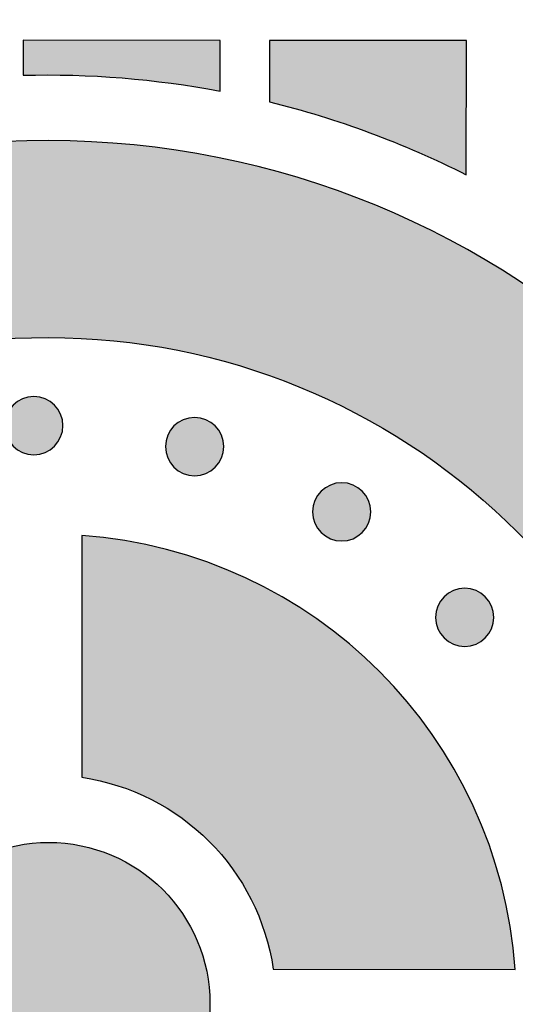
# Model space of a CAD drawing. Header units: millimetres. Extents: x -3873 to -97, y 912 to 4165.
# Tile 497 of 656: x -1339 to -1309, y 2908 to 2968. Entities that reach past the tile are written whole.
import ezdxf

# ---------------------------------------------------------------- set-up
doc = ezdxf.new("R2010")
doc.units = ezdxf.units.MM
doc.layers.add('pattern', color=7, linetype='Continuous', true_color=0x000000)

msp = doc.modelspace()

# ---------------------------------------------------------------- hatches: boundary and pattern name
at = {"layer": 'pattern'}
for points in [[(-1338.534, 2964.803), (-1337.028, 2964.823), (-1335.521, 2964.802), (-1334.014, 2964.741), (-1332.508, 2964.64), (-1331.006, 2964.499), (-1329.509, 2964.317), (-1328.018, 2964.096), (-1326.535, 2963.836), (-1326.532, 2966.929), (-1338.532, 2966.94)], [(-1311.54, 2958.735), (-1311.532, 2966.915), (-1323.531, 2966.926), (-1323.535, 2963.183), (-1321.987, 2962.778), (-1320.449, 2962.329), (-1318.923, 2961.836), (-1317.411, 2961.3), (-1315.915, 2960.721), (-1314.437, 2960.1), (-1312.978, 2959.438)], [(-1377.477, 2910.379), (-1377.423, 2911.253), (-1377.35, 2912.134), (-1377.257, 2913.019), (-1377.143, 2913.91), (-1377.009, 2914.805), (-1376.853, 2915.703), (-1376.676, 2916.604), (-1376.477, 2917.507), (-1376.256, 2918.412), (-1376.012, 2919.317), (-1375.746, 2920.222), (-1375.456, 2921.126), (-1375.144, 2922.028), (-1374.809, 2922.928), (-1374.45, 2923.825), (-1374.068, 2924.717), (-1373.663, 2925.603), (-1373.235, 2926.484), (-1372.783, 2927.358), (-1372.309, 2928.224), (-1371.812, 2929.081), (-1371.292, 2929.929), (-1370.749, 2930.766), (-1370.185, 2931.592), (-1369.599, 2932.406), (-1368.992, 2933.206), (-1368.363, 2933.993), (-1367.715, 2934.765), (-1367.046, 2935.521), (-1366.359, 2936.262), (-1365.652, 2936.985), (-1364.927, 2937.691), (-1364.185, 2938.378), (-1363.427, 2939.047), (-1362.652, 2939.696), (-1361.862, 2940.325), (-1361.058, 2940.933), (-1360.24, 2941.52), (-1359.409, 2942.085), (-1358.567, 2942.629), (-1357.713, 2943.15), (-1356.849, 2943.649), (-1355.976, 2944.124), (-1355.094, 2944.577), (-1354.205, 2945.006), (-1353.309, 2945.412), (-1352.408, 2945.795), (-1351.501, 2946.154), (-1350.591, 2946.49), (-1349.677, 2946.802), (-1348.761, 2947.091), (-1347.844, 2947.356), (-1346.926, 2947.599), (-1346.009, 2947.818), (-1345.092, 2948.015), (-1344.178, 2948.19), (-1343.265, 2948.342), (-1342.356, 2948.473), (-1341.451, 2948.582), (-1340.551, 2948.671), (-1339.656, 2948.739), (-1338.766, 2948.786), (-1337.884, 2948.814), (-1337.008, 2948.823), (-1336.132, 2948.812), (-1335.249, 2948.783), (-1334.36, 2948.733), (-1333.465, 2948.664), (-1332.565, 2948.574), (-1331.66, 2948.463), (-1330.751, 2948.33), (-1329.839, 2948.176), (-1328.925, 2948), (-1328.009, 2947.801), (-1327.092, 2947.58), (-1326.174, 2947.335), (-1325.258, 2947.068), (-1324.342, 2946.778), (-1323.429, 2946.464), (-1322.52, 2946.126), (-1321.614, 2945.766), (-1320.713, 2945.381), (-1319.818, 2944.974), (-1318.93, 2944.543), (-1318.049, 2944.088), (-1317.177, 2943.611), (-1316.314, 2943.111), (-1315.461, 2942.588), (-1314.619, 2942.043), (-1313.79, 2941.475), (-1312.973, 2940.887), (-1312.17, 2940.277), (-1311.381, 2939.647), (-1310.608, 2938.997), (-1309.85, 2938.327), (-1309.109, 2937.638), (-1308.386, 2936.931), (-1307.681, 2936.206), (-1306.995, 2935.464), (-1306.328, 2934.706), (-1305.68, 2933.933), (-1305.054, 2933.145), (-1304.448, 2932.343), (-1303.863, 2931.529), (-1303.301, 2930.702), (-1302.76, 2929.864), (-1302.242, 2929.015), (-1301.746, 2928.157), (-1301.273, 2927.29), (-1300.823, 2926.415), (-1300.397, 2925.534), (-1299.993, 2924.646), (-1299.613, 2923.753), (-1299.256, 2922.856), (-1298.923, 2921.956), (-1298.612, 2921.053), (-1298.325, 2920.148), (-1298.06, 2919.243), (-1297.818, 2918.337), (-1297.598, 2917.432), (-1297.401, 2916.528), (-1297.226, 2915.627), (-1297.072, 2914.728), (-1296.939, 2913.833), (-1296.827, 2912.943), (-1296.735, 2912.057), (-1296.664, 2911.177), (-1296.612, 2910.302), (-1284.601, 2910.291), (-1284.656, 2911.432), (-1284.736, 2912.581), (-1284.843, 2913.738), (-1284.976, 2914.901), (-1285.137, 2916.071), (-1285.325, 2917.245), (-1285.542, 2918.424), (-1285.788, 2919.606), (-1286.062, 2920.79), (-1286.367, 2921.976), (-1286.701, 2923.161), (-1287.065, 2924.346), (-1287.459, 2925.529), (-1287.884, 2926.709), (-1288.339, 2927.885), (-1288.825, 2929.055), (-1289.342, 2930.219), (-1289.89, 2931.376), (-1290.468, 2932.523), (-1291.076, 2933.661), (-1291.715, 2934.787), (-1292.384, 2935.902), (-1293.082, 2937.002), (-1293.809, 2938.088), (-1294.566, 2939.159), (-1295.35, 2940.212), (-1296.162, 2941.247), (-1297.001, 2942.263), (-1297.867, 2943.26), (-1298.758, 2944.234), (-1299.674, 2945.187), (-1300.614, 2946.117), (-1301.577, 2947.023), (-1302.562, 2947.903), (-1303.569, 2948.759), (-1304.596, 2949.588), (-1305.642, 2950.389), (-1306.706, 2951.164), (-1307.787, 2951.909), (-1308.884, 2952.626), (-1309.995, 2953.314), (-1311.121, 2953.972), (-1312.258, 2954.6), (-1313.407, 2955.197), (-1314.566, 2955.764), (-1315.734, 2956.3), (-1316.909, 2956.806), (-1318.091, 2957.28), (-1319.278, 2957.723), (-1320.47, 2958.136), (-1321.664, 2958.518), (-1322.861, 2958.869), (-1324.058, 2959.19), (-1325.255, 2959.481), (-1326.451, 2959.742), (-1327.644, 2959.974), (-1328.834, 2960.176), (-1330.02, 2960.35), (-1331.201, 2960.496), (-1332.375, 2960.614), (-1333.543, 2960.706), (-1334.703, 2960.77), (-1335.854, 2960.809), (-1336.996, 2960.823), (-1338.139, 2960.811), (-1339.29, 2960.775), (-1340.45, 2960.712), (-1341.618, 2960.623), (-1342.793, 2960.507), (-1343.974, 2960.364), (-1345.16, 2960.192), (-1346.35, 2959.991), (-1347.544, 2959.762), (-1348.74, 2959.503), (-1349.938, 2959.215), (-1351.136, 2958.896), (-1352.333, 2958.547), (-1353.528, 2958.168), (-1354.72, 2957.757), (-1355.908, 2957.316), (-1357.091, 2956.844), (-1358.268, 2956.341), (-1359.436, 2955.807), (-1360.596, 2955.242), (-1361.746, 2954.647), (-1362.885, 2954.021), (-1364.012, 2953.365), (-1365.125, 2952.68), (-1366.223, 2951.965), (-1367.305, 2951.221), (-1368.371, 2950.449), (-1369.418, 2949.649), (-1370.447, 2948.823), (-1371.455, 2947.969), (-1372.442, 2947.09), (-1373.407, 2946.186), (-1374.348, 2945.258), (-1375.266, 2944.307), (-1376.159, 2943.334), (-1377.027, 2942.34), (-1377.868, 2941.325), (-1378.682, 2940.291), (-1379.468, 2939.239), (-1380.227, 2938.171), (-1380.956, 2937.086), (-1381.656, 2935.987), (-1382.327, 2934.874), (-1382.968, 2933.749), (-1383.579, 2932.612), (-1384.159, 2931.466), (-1384.709, 2930.31), (-1385.228, 2929.147), (-1385.716, 2927.978), (-1386.174, 2926.803), (-1386.601, 2925.624), (-1386.998, 2924.442), (-1387.364, 2923.257), (-1387.7, 2922.072), (-1388.007, 2920.888), (-1388.283, 2919.704), (-1388.531, 2918.522), (-1388.75, 2917.344), (-1388.941, 2916.17), (-1389.104, 2915.001), (-1389.24, 2913.837), (-1389.349, 2912.681), (-1389.431, 2911.532), (-1389.488, 2910.391)], [(-1339.138, 2944.709), (-1339.11, 2944.737), (-1339.081, 2944.764), (-1339.051, 2944.791), (-1339.02, 2944.817), (-1338.988, 2944.843), (-1338.956, 2944.868), (-1338.923, 2944.892), (-1338.888, 2944.916), (-1338.853, 2944.94), (-1338.818, 2944.963), (-1338.781, 2944.985), (-1338.744, 2945.006), (-1338.706, 2945.026), (-1338.667, 2945.046), (-1338.628, 2945.065), (-1338.588, 2945.083), (-1338.547, 2945.1), (-1338.505, 2945.116), (-1338.464, 2945.131), (-1338.421, 2945.145), (-1338.378, 2945.158), (-1338.335, 2945.17), (-1338.291, 2945.181), (-1338.246, 2945.191), (-1338.202, 2945.199), (-1338.157, 2945.207), (-1338.111, 2945.213), (-1338.066, 2945.219), (-1338.02, 2945.223), (-1337.975, 2945.226), (-1337.929, 2945.227), (-1337.883, 2945.228), (-1337.837, 2945.227), (-1337.791, 2945.225), (-1337.745, 2945.222), (-1337.7, 2945.218), (-1337.654, 2945.213), (-1337.609, 2945.206), (-1337.564, 2945.199), (-1337.519, 2945.19), (-1337.475, 2945.18), (-1337.431, 2945.169), (-1337.388, 2945.157), (-1337.345, 2945.144), (-1337.302, 2945.13), (-1337.26, 2945.114), (-1337.219, 2945.098), (-1337.178, 2945.081), (-1337.138, 2945.063), (-1337.099, 2945.044), (-1337.06, 2945.025), (-1337.022, 2945.004), (-1336.985, 2944.983), (-1336.948, 2944.961), (-1336.913, 2944.938), (-1336.878, 2944.915), (-1336.844, 2944.89), (-1336.81, 2944.866), (-1336.778, 2944.841), (-1336.746, 2944.815), (-1336.716, 2944.788), (-1336.686, 2944.762), (-1336.657, 2944.735), (-1336.629, 2944.707), (-1336.601, 2944.679), (-1336.574, 2944.65), (-1336.547, 2944.62), (-1336.521, 2944.589), (-1336.495, 2944.557), (-1336.47, 2944.525), (-1336.446, 2944.492), (-1336.422, 2944.458), (-1336.398, 2944.423), (-1336.375, 2944.387), (-1336.353, 2944.35), (-1336.332, 2944.313), (-1336.312, 2944.275), (-1336.292, 2944.236), (-1336.273, 2944.197), (-1336.255, 2944.157), (-1336.238, 2944.116), (-1336.222, 2944.075), (-1336.207, 2944.033), (-1336.193, 2943.99), (-1336.18, 2943.947), (-1336.168, 2943.904), (-1336.157, 2943.86), (-1336.147, 2943.815), (-1336.139, 2943.771), (-1336.131, 2943.726), (-1336.125, 2943.681), (-1336.119, 2943.635), (-1336.115, 2943.589), (-1336.112, 2943.544), (-1336.111, 2943.498), (-1336.11, 2943.452), (-1336.111, 2943.406), (-1336.113, 2943.36), (-1336.116, 2943.314), (-1336.12, 2943.269), (-1336.125, 2943.223), (-1336.132, 2943.178), (-1336.139, 2943.133), (-1336.148, 2943.088), (-1336.158, 2943.044), (-1336.169, 2943), (-1336.181, 2942.957), (-1336.194, 2942.914), (-1336.208, 2942.871), (-1336.224, 2942.829), (-1336.24, 2942.788), (-1336.257, 2942.747), (-1336.275, 2942.707), (-1336.294, 2942.668), (-1336.313, 2942.629), (-1336.334, 2942.591), (-1336.355, 2942.554), (-1336.377, 2942.517), (-1336.4, 2942.482), (-1336.423, 2942.447), (-1336.448, 2942.413), (-1336.472, 2942.379), (-1336.497, 2942.347), (-1336.523, 2942.315), (-1336.55, 2942.285), (-1336.576, 2942.255), (-1336.603, 2942.226), (-1336.631, 2942.198), (-1336.659, 2942.17), (-1336.688, 2942.143), (-1336.718, 2942.116), (-1336.749, 2942.09), (-1336.781, 2942.064), (-1336.813, 2942.039), (-1336.846, 2942.015), (-1336.88, 2941.991), (-1336.915, 2941.967), (-1336.951, 2941.945), (-1336.988, 2941.923), (-1337.025, 2941.901), (-1337.063, 2941.881), (-1337.102, 2941.861), (-1337.141, 2941.842), (-1337.181, 2941.825), (-1337.222, 2941.808), (-1337.263, 2941.791), (-1337.305, 2941.776), (-1337.348, 2941.762), (-1337.391, 2941.749), (-1337.434, 2941.737), (-1337.478, 2941.726), (-1337.523, 2941.717), (-1337.567, 2941.708), (-1337.612, 2941.7), (-1337.657, 2941.694), (-1337.703, 2941.689), (-1337.749, 2941.684), (-1337.794, 2941.682), (-1337.84, 2941.68), (-1337.886, 2941.679), (-1337.932, 2941.68), (-1337.978, 2941.682), (-1338.024, 2941.685), (-1338.069, 2941.689), (-1338.115, 2941.694), (-1338.16, 2941.701), (-1338.205, 2941.708), (-1338.25, 2941.717), (-1338.294, 2941.727), (-1338.338, 2941.738), (-1338.381, 2941.75), (-1338.424, 2941.763), (-1338.467, 2941.778), (-1338.509, 2941.793), (-1338.55, 2941.809), (-1338.591, 2941.826), (-1338.631, 2941.844), (-1338.67, 2941.863), (-1338.709, 2941.882), (-1338.747, 2941.903), (-1338.784, 2941.924), (-1338.821, 2941.946), (-1338.856, 2941.969), (-1338.891, 2941.993), (-1338.925, 2942.017), (-1338.959, 2942.041), (-1338.991, 2942.067), (-1339.023, 2942.092), (-1339.053, 2942.119), (-1339.083, 2942.145), (-1339.112, 2942.173), (-1339.14, 2942.2), (-1339.168, 2942.228), (-1339.195, 2942.257), (-1339.222, 2942.287), (-1339.248, 2942.318), (-1339.274, 2942.35), (-1339.299, 2942.382), (-1339.323, 2942.415), (-1339.347, 2942.45), (-1339.371, 2942.485), (-1339.393, 2942.52), (-1339.415, 2942.557), (-1339.437, 2942.594), (-1339.457, 2942.632), (-1339.477, 2942.671), (-1339.496, 2942.71), (-1339.513, 2942.75), (-1339.53, 2942.791), (-1339.546, 2942.833), (-1339.562, 2942.874), (-1339.576, 2942.917), (-1339.589, 2942.96), (-1339.601, 2943.003), (-1339.612, 2943.047), (-1339.621, 2943.092), (-1339.63, 2943.136), (-1339.638, 2943.181), (-1339.644, 2943.227), (-1339.649, 2943.272), (-1339.654, 2943.318), (-1339.656, 2943.363), (-1339.658, 2943.409), (-1339.659, 2943.455), (-1339.658, 2943.501), (-1339.656, 2943.547), (-1339.653, 2943.593), (-1339.649, 2943.638), (-1339.644, 2943.684), (-1339.637, 2943.729), (-1339.63, 2943.774), (-1339.621, 2943.819), (-1339.611, 2943.863), (-1339.6, 2943.907), (-1339.588, 2943.95), (-1339.575, 2943.993), (-1339.56, 2944.036), (-1339.545, 2944.078), (-1339.529, 2944.119), (-1339.512, 2944.16), (-1339.494, 2944.2), (-1339.475, 2944.239), (-1339.456, 2944.278), (-1339.435, 2944.316), (-1339.414, 2944.353), (-1339.392, 2944.39), (-1339.369, 2944.425), (-1339.345, 2944.46), (-1339.321, 2944.494), (-1339.297, 2944.528), (-1339.271, 2944.56), (-1339.246, 2944.592), (-1339.219, 2944.622), (-1339.193, 2944.652), (-1339.165, 2944.681)], [(-1329.345, 2943.433), (-1329.316, 2943.461), (-1329.287, 2943.488), (-1329.257, 2943.514), (-1329.227, 2943.541), (-1329.195, 2943.566), (-1329.163, 2943.591), (-1329.129, 2943.616), (-1329.095, 2943.64), (-1329.06, 2943.664), (-1329.024, 2943.686), (-1328.988, 2943.708), (-1328.951, 2943.729), (-1328.913, 2943.75), (-1328.874, 2943.77), (-1328.834, 2943.788), (-1328.794, 2943.806), (-1328.754, 2943.823), (-1328.712, 2943.839), (-1328.67, 2943.854), (-1328.628, 2943.868), (-1328.585, 2943.881), (-1328.541, 2943.893), (-1328.497, 2943.904), (-1328.453, 2943.914), (-1328.408, 2943.923), (-1328.363, 2943.93), (-1328.318, 2943.937), (-1328.273, 2943.942), (-1328.227, 2943.946), (-1328.181, 2943.949), (-1328.135, 2943.951), (-1328.089, 2943.952), (-1328.044, 2943.951), (-1327.998, 2943.949), (-1327.952, 2943.946), (-1327.906, 2943.942), (-1327.861, 2943.936), (-1327.816, 2943.93), (-1327.771, 2943.922), (-1327.726, 2943.914), (-1327.682, 2943.904), (-1327.638, 2943.893), (-1327.594, 2943.881), (-1327.551, 2943.867), (-1327.509, 2943.853), (-1327.467, 2943.838), (-1327.426, 2943.822), (-1327.385, 2943.805), (-1327.345, 2943.787), (-1327.305, 2943.768), (-1327.267, 2943.748), (-1327.229, 2943.728), (-1327.191, 2943.706), (-1327.155, 2943.684), (-1327.119, 2943.662), (-1327.084, 2943.638), (-1327.05, 2943.614), (-1327.017, 2943.589), (-1326.985, 2943.564), (-1326.953, 2943.538), (-1326.922, 2943.512), (-1326.892, 2943.485), (-1326.863, 2943.458), (-1326.835, 2943.431), (-1326.808, 2943.402), (-1326.781, 2943.373), (-1326.754, 2943.343), (-1326.728, 2943.313), (-1326.702, 2943.281), (-1326.677, 2943.249), (-1326.652, 2943.215), (-1326.628, 2943.181), (-1326.605, 2943.146), (-1326.582, 2943.111), (-1326.56, 2943.074), (-1326.539, 2943.037), (-1326.518, 2942.999), (-1326.499, 2942.96), (-1326.48, 2942.92), (-1326.462, 2942.88), (-1326.445, 2942.84), (-1326.429, 2942.798), (-1326.414, 2942.756), (-1326.4, 2942.714), (-1326.387, 2942.671), (-1326.375, 2942.627), (-1326.364, 2942.583), (-1326.354, 2942.539), (-1326.345, 2942.494), (-1326.338, 2942.449), (-1326.331, 2942.404), (-1326.326, 2942.359), (-1326.322, 2942.313), (-1326.319, 2942.267), (-1326.317, 2942.221), (-1326.317, 2942.176), (-1326.317, 2942.13), (-1326.319, 2942.084), (-1326.322, 2942.038), (-1326.326, 2941.992), (-1326.332, 2941.947), (-1326.338, 2941.902), (-1326.346, 2941.857), (-1326.355, 2941.812), (-1326.365, 2941.768), (-1326.376, 2941.724), (-1326.388, 2941.68), (-1326.401, 2941.637), (-1326.415, 2941.595), (-1326.43, 2941.553), (-1326.446, 2941.512), (-1326.463, 2941.471), (-1326.481, 2941.431), (-1326.5, 2941.391), (-1326.52, 2941.353), (-1326.541, 2941.315), (-1326.562, 2941.278), (-1326.584, 2941.241), (-1326.607, 2941.205), (-1326.63, 2941.17), (-1326.654, 2941.136), (-1326.679, 2941.103), (-1326.704, 2941.071), (-1326.73, 2941.039), (-1326.756, 2941.008), (-1326.783, 2940.979), (-1326.81, 2940.95), (-1326.838, 2940.921), (-1326.866, 2940.894), (-1326.895, 2940.867), (-1326.925, 2940.84), (-1326.956, 2940.814), (-1326.987, 2940.788), (-1327.02, 2940.763), (-1327.053, 2940.738), (-1327.087, 2940.714), (-1327.122, 2940.691), (-1327.158, 2940.668), (-1327.194, 2940.646), (-1327.232, 2940.625), (-1327.27, 2940.605), (-1327.308, 2940.585), (-1327.348, 2940.566), (-1327.388, 2940.548), (-1327.429, 2940.531), (-1327.47, 2940.515), (-1327.512, 2940.5), (-1327.555, 2940.486), (-1327.598, 2940.473), (-1327.641, 2940.461), (-1327.685, 2940.45), (-1327.729, 2940.44), (-1327.774, 2940.432), (-1327.819, 2940.424), (-1327.864, 2940.417), (-1327.91, 2940.412), (-1327.955, 2940.408), (-1328.001, 2940.405), (-1328.047, 2940.403), (-1328.093, 2940.403), (-1328.139, 2940.404), (-1328.185, 2940.405), (-1328.23, 2940.408), (-1328.276, 2940.413), (-1328.322, 2940.418), (-1328.367, 2940.424), (-1328.412, 2940.432), (-1328.456, 2940.441), (-1328.501, 2940.451), (-1328.545, 2940.462), (-1328.588, 2940.474), (-1328.631, 2940.487), (-1328.673, 2940.501), (-1328.715, 2940.516), (-1328.757, 2940.532), (-1328.797, 2940.55), (-1328.837, 2940.568), (-1328.877, 2940.586), (-1328.916, 2940.606), (-1328.954, 2940.627), (-1328.991, 2940.648), (-1329.027, 2940.67), (-1329.063, 2940.693), (-1329.098, 2940.716), (-1329.132, 2940.74), (-1329.165, 2940.765), (-1329.198, 2940.79), (-1329.229, 2940.816), (-1329.26, 2940.842), (-1329.29, 2940.869), (-1329.319, 2940.896), (-1329.347, 2940.924), (-1329.374, 2940.952), (-1329.402, 2940.981), (-1329.428, 2941.011), (-1329.454, 2941.042), (-1329.48, 2941.073), (-1329.505, 2941.106), (-1329.53, 2941.139), (-1329.554, 2941.173), (-1329.577, 2941.208), (-1329.6, 2941.244), (-1329.622, 2941.28), (-1329.643, 2941.318), (-1329.664, 2941.356), (-1329.683, 2941.394), (-1329.702, 2941.434), (-1329.72, 2941.474), (-1329.737, 2941.515), (-1329.753, 2941.556), (-1329.768, 2941.598), (-1329.782, 2941.641), (-1329.795, 2941.684), (-1329.807, 2941.727), (-1329.818, 2941.771), (-1329.828, 2941.815), (-1329.837, 2941.86), (-1329.844, 2941.905), (-1329.851, 2941.95), (-1329.856, 2941.996), (-1329.86, 2942.041), (-1329.863, 2942.087), (-1329.865, 2942.133), (-1329.865, 2942.179), (-1329.865, 2942.225), (-1329.863, 2942.271), (-1329.86, 2942.316), (-1329.856, 2942.362), (-1329.85, 2942.408), (-1329.844, 2942.453), (-1329.836, 2942.498), (-1329.827, 2942.542), (-1329.818, 2942.587), (-1329.807, 2942.631), (-1329.794, 2942.674), (-1329.781, 2942.717), (-1329.767, 2942.759), (-1329.752, 2942.801), (-1329.736, 2942.843), (-1329.719, 2942.883), (-1329.701, 2942.924), (-1329.682, 2942.963), (-1329.662, 2943.002), (-1329.642, 2943.04), (-1329.62, 2943.077), (-1329.598, 2943.113), (-1329.576, 2943.149), (-1329.552, 2943.184), (-1329.528, 2943.218), (-1329.503, 2943.251), (-1329.478, 2943.284), (-1329.452, 2943.315), (-1329.426, 2943.346), (-1329.399, 2943.376), (-1329.372, 2943.405)], [(-1320.385, 2939.454), (-1320.356, 2939.481), (-1320.327, 2939.508), (-1320.297, 2939.535), (-1320.267, 2939.561), (-1320.235, 2939.587), (-1320.203, 2939.612), (-1320.169, 2939.637), (-1320.135, 2939.661), (-1320.1, 2939.684), (-1320.064, 2939.707), (-1320.028, 2939.729), (-1319.991, 2939.75), (-1319.953, 2939.77), (-1319.914, 2939.79), (-1319.874, 2939.809), (-1319.834, 2939.827), (-1319.794, 2939.844), (-1319.752, 2939.86), (-1319.71, 2939.875), (-1319.668, 2939.889), (-1319.625, 2939.902), (-1319.581, 2939.914), (-1319.537, 2939.925), (-1319.493, 2939.935), (-1319.448, 2939.944), (-1319.403, 2939.951), (-1319.358, 2939.958), (-1319.313, 2939.963), (-1319.267, 2939.967), (-1319.221, 2939.97), (-1319.175, 2939.972), (-1319.129, 2939.972), (-1319.084, 2939.971), (-1319.038, 2939.97), (-1318.992, 2939.967), (-1318.946, 2939.962), (-1318.901, 2939.957), (-1318.856, 2939.951), (-1318.811, 2939.943), (-1318.766, 2939.934), (-1318.722, 2939.924), (-1318.678, 2939.913), (-1318.634, 2939.901), (-1318.591, 2939.888), (-1318.549, 2939.874), (-1318.507, 2939.859), (-1318.466, 2939.843), (-1318.425, 2939.825), (-1318.385, 2939.808), (-1318.345, 2939.789), (-1318.307, 2939.769), (-1318.269, 2939.748), (-1318.231, 2939.727), (-1318.195, 2939.705), (-1318.159, 2939.682), (-1318.124, 2939.659), (-1318.09, 2939.635), (-1318.057, 2939.61), (-1318.025, 2939.585), (-1317.993, 2939.559), (-1317.962, 2939.533), (-1317.932, 2939.506), (-1317.903, 2939.479), (-1317.875, 2939.451), (-1317.848, 2939.423), (-1317.821, 2939.394), (-1317.794, 2939.364), (-1317.768, 2939.333), (-1317.742, 2939.302), (-1317.717, 2939.269), (-1317.692, 2939.236), (-1317.668, 2939.202), (-1317.645, 2939.167), (-1317.622, 2939.131), (-1317.6, 2939.095), (-1317.579, 2939.057), (-1317.558, 2939.019), (-1317.539, 2938.981), (-1317.52, 2938.941), (-1317.502, 2938.901), (-1317.485, 2938.86), (-1317.469, 2938.819), (-1317.454, 2938.777), (-1317.44, 2938.734), (-1317.427, 2938.691), (-1317.415, 2938.648), (-1317.404, 2938.604), (-1317.394, 2938.56), (-1317.385, 2938.515), (-1317.378, 2938.47), (-1317.371, 2938.425), (-1317.366, 2938.379), (-1317.362, 2938.334), (-1317.359, 2938.288), (-1317.357, 2938.242), (-1317.357, 2938.196), (-1317.357, 2938.15), (-1317.359, 2938.104), (-1317.362, 2938.059), (-1317.366, 2938.013), (-1317.372, 2937.967), (-1317.378, 2937.922), (-1317.386, 2937.877), (-1317.395, 2937.833), (-1317.405, 2937.788), (-1317.416, 2937.744), (-1317.428, 2937.701), (-1317.441, 2937.658), (-1317.455, 2937.616), (-1317.47, 2937.574), (-1317.486, 2937.532), (-1317.503, 2937.492), (-1317.521, 2937.451), (-1317.54, 2937.412), (-1317.56, 2937.373), (-1317.581, 2937.335), (-1317.602, 2937.298), (-1317.624, 2937.262), (-1317.647, 2937.226), (-1317.67, 2937.191), (-1317.694, 2937.157), (-1317.719, 2937.124), (-1317.744, 2937.091), (-1317.77, 2937.06), (-1317.796, 2937.029), (-1317.823, 2936.999), (-1317.85, 2936.97), (-1317.878, 2936.942), (-1317.906, 2936.914), (-1317.935, 2936.887), (-1317.965, 2936.861), (-1317.996, 2936.834), (-1318.027, 2936.809), (-1318.06, 2936.784), (-1318.093, 2936.759), (-1318.127, 2936.735), (-1318.162, 2936.712), (-1318.198, 2936.689), (-1318.234, 2936.667), (-1318.272, 2936.646), (-1318.31, 2936.625), (-1318.348, 2936.605), (-1318.388, 2936.587), (-1318.428, 2936.569), (-1318.469, 2936.552), (-1318.51, 2936.536), (-1318.552, 2936.521), (-1318.595, 2936.507), (-1318.638, 2936.494), (-1318.681, 2936.482), (-1318.725, 2936.471), (-1318.769, 2936.461), (-1318.814, 2936.452), (-1318.859, 2936.445), (-1318.904, 2936.438), (-1318.95, 2936.433), (-1318.995, 2936.429), (-1319.041, 2936.426), (-1319.087, 2936.424), (-1319.133, 2936.424), (-1319.179, 2936.424), (-1319.225, 2936.426), (-1319.27, 2936.429), (-1319.316, 2936.433), (-1319.362, 2936.439), (-1319.407, 2936.445), (-1319.452, 2936.453), (-1319.496, 2936.462), (-1319.541, 2936.471), (-1319.585, 2936.482), (-1319.628, 2936.494), (-1319.671, 2936.508), (-1319.713, 2936.522), (-1319.755, 2936.537), (-1319.797, 2936.553), (-1319.837, 2936.57), (-1319.877, 2936.588), (-1319.917, 2936.607), (-1319.956, 2936.627), (-1319.994, 2936.647), (-1320.031, 2936.669), (-1320.067, 2936.691), (-1320.103, 2936.713), (-1320.138, 2936.737), (-1320.172, 2936.761), (-1320.205, 2936.786), (-1320.238, 2936.811), (-1320.269, 2936.837), (-1320.3, 2936.863), (-1320.33, 2936.89), (-1320.359, 2936.917), (-1320.387, 2936.944), (-1320.414, 2936.973), (-1320.442, 2937.002), (-1320.468, 2937.032), (-1320.494, 2937.062), (-1320.52, 2937.094), (-1320.545, 2937.126), (-1320.57, 2937.16), (-1320.594, 2937.194), (-1320.617, 2937.229), (-1320.64, 2937.265), (-1320.662, 2937.301), (-1320.683, 2937.338), (-1320.704, 2937.376), (-1320.723, 2937.415), (-1320.742, 2937.455), (-1320.76, 2937.495), (-1320.777, 2937.535), (-1320.793, 2937.577), (-1320.808, 2937.619), (-1320.822, 2937.661), (-1320.835, 2937.704), (-1320.847, 2937.748), (-1320.858, 2937.792), (-1320.868, 2937.836), (-1320.877, 2937.881), (-1320.884, 2937.926), (-1320.891, 2937.971), (-1320.896, 2938.016), (-1320.9, 2938.062), (-1320.903, 2938.108), (-1320.905, 2938.154), (-1320.905, 2938.199), (-1320.905, 2938.245), (-1320.903, 2938.291), (-1320.9, 2938.337), (-1320.896, 2938.383), (-1320.89, 2938.428), (-1320.884, 2938.473), (-1320.876, 2938.518), (-1320.867, 2938.563), (-1320.858, 2938.607), (-1320.847, 2938.651), (-1320.834, 2938.695), (-1320.821, 2938.738), (-1320.807, 2938.78), (-1320.792, 2938.822), (-1320.776, 2938.863), (-1320.759, 2938.904), (-1320.741, 2938.944), (-1320.722, 2938.984), (-1320.702, 2939.022), (-1320.682, 2939.06), (-1320.66, 2939.098), (-1320.638, 2939.134), (-1320.616, 2939.17), (-1320.592, 2939.205), (-1320.568, 2939.239), (-1320.543, 2939.272), (-1320.518, 2939.304), (-1320.492, 2939.336), (-1320.466, 2939.367), (-1320.439, 2939.396), (-1320.412, 2939.425)], [(-1323.299, 2910.328), (-1308.568, 2910.314), (-1308.615, 2910.898), (-1308.674, 2911.485), (-1308.746, 2912.075), (-1308.83, 2912.668), (-1308.928, 2913.263), (-1309.04, 2913.859), (-1309.164, 2914.457), (-1309.303, 2915.056), (-1309.455, 2915.656), (-1309.621, 2916.255), (-1309.802, 2916.854), (-1309.997, 2917.453), (-1310.206, 2918.049), (-1310.429, 2918.644), (-1310.666, 2919.237), (-1310.918, 2919.826), (-1311.185, 2920.413), (-1311.465, 2920.995), (-1311.76, 2921.573), (-1312.069, 2922.146), (-1312.393, 2922.714), (-1312.73, 2923.276), (-1313.081, 2923.831), (-1313.445, 2924.38), (-1313.823, 2924.921), (-1314.214, 2925.454), (-1314.618, 2925.979), (-1315.035, 2926.495), (-1315.464, 2927.001), (-1315.906, 2927.498), (-1316.358, 2927.985), (-1316.823, 2928.461), (-1317.298, 2928.926), (-1317.784, 2929.38), (-1318.28, 2929.822), (-1318.786, 2930.253), (-1319.301, 2930.67), (-1319.825, 2931.075), (-1320.357, 2931.468), (-1320.898, 2931.847), (-1321.445, 2932.212), (-1322, 2932.564), (-1322.561, 2932.902), (-1323.128, 2933.227), (-1323.701, 2933.537), (-1324.279, 2933.833), (-1324.86, 2934.115), (-1325.446, 2934.382), (-1326.035, 2934.635), (-1326.628, 2934.874), (-1327.222, 2935.098), (-1327.818, 2935.308), (-1328.416, 2935.504), (-1329.015, 2935.686), (-1329.614, 2935.853), (-1330.213, 2936.007), (-1330.812, 2936.146), (-1331.41, 2936.272), (-1332.006, 2936.385), (-1332.601, 2936.484), (-1333.194, 2936.57), (-1333.784, 2936.643), (-1334.371, 2936.703), (-1334.955, 2936.75), (-1334.969, 2922.019), (-1334.713, 2921.979), (-1334.456, 2921.934), (-1334.199, 2921.884), (-1333.942, 2921.828), (-1333.684, 2921.767), (-1333.426, 2921.701), (-1333.168, 2921.63), (-1332.91, 2921.553), (-1332.652, 2921.471), (-1332.395, 2921.383), (-1332.138, 2921.29), (-1331.883, 2921.192), (-1331.628, 2921.088), (-1331.374, 2920.978), (-1331.122, 2920.863), (-1330.871, 2920.743), (-1330.622, 2920.617), (-1330.374, 2920.485), (-1330.129, 2920.348), (-1329.885, 2920.206), (-1329.645, 2920.059), (-1329.406, 2919.906), (-1329.17, 2919.748), (-1328.938, 2919.585), (-1328.708, 2919.417), (-1328.481, 2919.244), (-1328.258, 2919.066), (-1328.038, 2918.884), (-1327.822, 2918.696), (-1327.609, 2918.505), (-1327.401, 2918.308), (-1327.196, 2918.108), (-1326.996, 2917.903), (-1326.8, 2917.694), (-1326.608, 2917.481), (-1326.422, 2917.265), (-1326.239, 2917.044), (-1326.062, 2916.821), (-1325.889, 2916.594), (-1325.722, 2916.363), (-1325.559, 2916.13), (-1325.402, 2915.894), (-1325.249, 2915.655), (-1325.103, 2915.414), (-1324.961, 2915.171), (-1324.825, 2914.925), (-1324.694, 2914.677), (-1324.568, 2914.428), (-1324.448, 2914.177), (-1324.334, 2913.924), (-1324.225, 2913.67), (-1324.121, 2913.415), (-1324.023, 2913.159), (-1323.93, 2912.903), (-1323.843, 2912.645), (-1323.761, 2912.387), (-1323.685, 2912.129), (-1323.614, 2911.871), (-1323.549, 2911.613), (-1323.489, 2911.355), (-1323.434, 2911.097), (-1323.384, 2910.84), (-1323.339, 2910.583)], [(-1312.892, 2933.025), (-1312.863, 2933.052), (-1312.834, 2933.079), (-1312.804, 2933.106), (-1312.774, 2933.132), (-1312.742, 2933.158), (-1312.71, 2933.183), (-1312.676, 2933.208), (-1312.642, 2933.232), (-1312.607, 2933.255), (-1312.571, 2933.278), (-1312.535, 2933.3), (-1312.498, 2933.321), (-1312.46, 2933.341), (-1312.421, 2933.361), (-1312.381, 2933.38), (-1312.341, 2933.398), (-1312.301, 2933.415), (-1312.259, 2933.431), (-1312.217, 2933.446), (-1312.175, 2933.46), (-1312.132, 2933.473), (-1312.088, 2933.485), (-1312.044, 2933.496), (-1312, 2933.506), (-1311.955, 2933.514), (-1311.91, 2933.522), (-1311.865, 2933.528), (-1311.82, 2933.534), (-1311.774, 2933.538), (-1311.728, 2933.541), (-1311.682, 2933.542), (-1311.636, 2933.543), (-1311.591, 2933.542), (-1311.545, 2933.541), (-1311.499, 2933.538), (-1311.453, 2933.533), (-1311.408, 2933.528), (-1311.363, 2933.521), (-1311.318, 2933.514), (-1311.273, 2933.505), (-1311.229, 2933.495), (-1311.185, 2933.484), (-1311.141, 2933.472), (-1311.098, 2933.459), (-1311.056, 2933.445), (-1311.014, 2933.43), (-1310.973, 2933.413), (-1310.932, 2933.396), (-1310.892, 2933.378), (-1310.852, 2933.36), (-1310.814, 2933.34), (-1310.776, 2933.319), (-1310.738, 2933.298), (-1310.702, 2933.276), (-1310.666, 2933.253), (-1310.631, 2933.23), (-1310.597, 2933.206), (-1310.564, 2933.181), (-1310.532, 2933.156), (-1310.5, 2933.13), (-1310.469, 2933.104), (-1310.439, 2933.077), (-1310.41, 2933.05), (-1310.382, 2933.022), (-1310.355, 2932.994), (-1310.328, 2932.965), (-1310.301, 2932.935), (-1310.275, 2932.904), (-1310.249, 2932.873), (-1310.224, 2932.84), (-1310.199, 2932.807), (-1310.175, 2932.773), (-1310.152, 2932.738), (-1310.129, 2932.702), (-1310.107, 2932.665), (-1310.086, 2932.628), (-1310.065, 2932.59), (-1310.046, 2932.551), (-1310.027, 2932.512), (-1310.009, 2932.472), (-1309.992, 2932.431), (-1309.976, 2932.39), (-1309.961, 2932.348), (-1309.947, 2932.305), (-1309.934, 2932.262), (-1309.922, 2932.219), (-1309.911, 2932.175), (-1309.901, 2932.131), (-1309.892, 2932.086), (-1309.885, 2932.041), (-1309.878, 2931.996), (-1309.873, 2931.95), (-1309.869, 2931.905), (-1309.866, 2931.859), (-1309.864, 2931.813), (-1309.864, 2931.767), (-1309.864, 2931.721), (-1309.866, 2931.675), (-1309.869, 2931.629), (-1309.873, 2931.584), (-1309.879, 2931.538), (-1309.885, 2931.493), (-1309.893, 2931.448), (-1309.902, 2931.403), (-1309.912, 2931.359), (-1309.923, 2931.315), (-1309.935, 2931.272), (-1309.948, 2931.229), (-1309.962, 2931.186), (-1309.977, 2931.144), (-1309.993, 2931.103), (-1310.01, 2931.062), (-1310.028, 2931.022), (-1310.047, 2930.983), (-1310.067, 2930.944), (-1310.088, 2930.906), (-1310.109, 2930.869), (-1310.131, 2930.833), (-1310.154, 2930.797), (-1310.177, 2930.762), (-1310.201, 2930.728), (-1310.226, 2930.695), (-1310.251, 2930.662), (-1310.277, 2930.631), (-1310.303, 2930.6), (-1310.33, 2930.57), (-1310.357, 2930.541), (-1310.385, 2930.513), (-1310.413, 2930.485), (-1310.442, 2930.458), (-1310.472, 2930.432), (-1310.503, 2930.405), (-1310.534, 2930.38), (-1310.567, 2930.354), (-1310.6, 2930.33), (-1310.634, 2930.306), (-1310.669, 2930.282), (-1310.705, 2930.26), (-1310.741, 2930.238), (-1310.779, 2930.216), (-1310.817, 2930.196), (-1310.855, 2930.176), (-1310.895, 2930.158), (-1310.935, 2930.14), (-1310.976, 2930.123), (-1311.017, 2930.107), (-1311.059, 2930.092), (-1311.102, 2930.077), (-1311.145, 2930.064), (-1311.188, 2930.052), (-1311.232, 2930.042), (-1311.276, 2930.032), (-1311.321, 2930.023), (-1311.366, 2930.015), (-1311.411, 2930.009), (-1311.457, 2930.004), (-1311.502, 2930), (-1311.548, 2929.997), (-1311.594, 2929.995), (-1311.64, 2929.994), (-1311.686, 2929.995), (-1311.732, 2929.997), (-1311.777, 2930), (-1311.823, 2930.004), (-1311.869, 2930.009), (-1311.914, 2930.016), (-1311.959, 2930.024), (-1312.003, 2930.032), (-1312.048, 2930.042), (-1312.092, 2930.053), (-1312.135, 2930.065), (-1312.178, 2930.079), (-1312.22, 2930.093), (-1312.262, 2930.108), (-1312.304, 2930.124), (-1312.344, 2930.141), (-1312.384, 2930.159), (-1312.424, 2930.178), (-1312.463, 2930.198), (-1312.501, 2930.218), (-1312.538, 2930.239), (-1312.574, 2930.261), (-1312.61, 2930.284), (-1312.645, 2930.308), (-1312.679, 2930.332), (-1312.712, 2930.356), (-1312.745, 2930.382), (-1312.776, 2930.408), (-1312.807, 2930.434), (-1312.837, 2930.461), (-1312.866, 2930.488), (-1312.894, 2930.515), (-1312.921, 2930.543), (-1312.949, 2930.573), (-1312.975, 2930.602), (-1313.001, 2930.633), (-1313.027, 2930.665), (-1313.052, 2930.697), (-1313.077, 2930.731), (-1313.101, 2930.765), (-1313.124, 2930.8), (-1313.147, 2930.835), (-1313.169, 2930.872), (-1313.19, 2930.909), (-1313.211, 2930.947), (-1313.23, 2930.986), (-1313.249, 2931.025), (-1313.267, 2931.066), (-1313.284, 2931.106), (-1313.3, 2931.148), (-1313.315, 2931.19), (-1313.329, 2931.232), (-1313.342, 2931.275), (-1313.354, 2931.319), (-1313.365, 2931.362), (-1313.375, 2931.407), (-1313.384, 2931.451), (-1313.391, 2931.496), (-1313.398, 2931.542), (-1313.403, 2931.587), (-1313.407, 2931.633), (-1313.41, 2931.679), (-1313.412, 2931.724), (-1313.412, 2931.77), (-1313.412, 2931.816), (-1313.41, 2931.862), (-1313.407, 2931.908), (-1313.403, 2931.954), (-1313.397, 2931.999), (-1313.391, 2932.044), (-1313.383, 2932.089), (-1313.374, 2932.134), (-1313.365, 2932.178), (-1313.354, 2932.222), (-1313.341, 2932.266), (-1313.328, 2932.309), (-1313.314, 2932.351), (-1313.299, 2932.393), (-1313.283, 2932.434), (-1313.266, 2932.475), (-1313.248, 2932.515), (-1313.229, 2932.554), (-1313.209, 2932.593), (-1313.189, 2932.631), (-1313.167, 2932.668), (-1313.145, 2932.705), (-1313.123, 2932.741), (-1313.099, 2932.775), (-1313.075, 2932.81), (-1313.05, 2932.843), (-1313.025, 2932.875), (-1312.999, 2932.907), (-1312.973, 2932.938), (-1312.946, 2932.967), (-1312.919, 2932.996)], [(-1346.805, 2908.221), (-1346.803, 2908.003), (-1346.795, 2907.783), (-1346.783, 2907.561), (-1346.765, 2907.338), (-1346.742, 2907.113), (-1346.714, 2906.888), (-1346.68, 2906.661), (-1346.64, 2906.433), (-1346.595, 2906.205), (-1346.544, 2905.976), (-1346.487, 2905.747), (-1346.425, 2905.517), (-1346.356, 2905.288), (-1346.281, 2905.06), (-1346.201, 2904.832), (-1346.114, 2904.604), (-1346.021, 2904.378), (-1345.922, 2904.153), (-1345.817, 2903.93), (-1345.705, 2903.708), (-1345.588, 2903.489), (-1345.465, 2903.272), (-1345.336, 2903.057), (-1345.201, 2902.845), (-1345.06, 2902.636), (-1344.914, 2902.43), (-1344.762, 2902.227), (-1344.605, 2902.029), (-1344.442, 2901.834), (-1344.274, 2901.643), (-1344.102, 2901.456), (-1343.924, 2901.274), (-1343.742, 2901.097), (-1343.555, 2900.924), (-1343.364, 2900.757), (-1343.169, 2900.594), (-1342.97, 2900.437), (-1342.767, 2900.285), (-1342.561, 2900.139), (-1342.352, 2899.999), (-1342.14, 2899.864), (-1341.925, 2899.735), (-1341.708, 2899.612), (-1341.488, 2899.495), (-1341.267, 2899.384), (-1341.043, 2899.28), (-1340.818, 2899.181), (-1340.592, 2899.088), (-1340.365, 2899.001), (-1340.136, 2898.921), (-1339.908, 2898.846), (-1339.679, 2898.778), (-1339.449, 2898.715), (-1339.22, 2898.659), (-1338.991, 2898.608), (-1338.763, 2898.563), (-1338.535, 2898.524), (-1338.308, 2898.49), (-1338.082, 2898.462), (-1337.858, 2898.439), (-1337.634, 2898.422), (-1337.413, 2898.409), (-1337.193, 2898.402), (-1336.975, 2898.4), (-1336.757, 2898.402), (-1336.537, 2898.41), (-1336.315, 2898.422), (-1336.092, 2898.44), (-1335.867, 2898.463), (-1335.641, 2898.491), (-1335.415, 2898.525), (-1335.187, 2898.565), (-1334.958, 2898.61), (-1334.73, 2898.661), (-1334.5, 2898.718), (-1334.271, 2898.78), (-1334.042, 2898.849), (-1333.814, 2898.924), (-1333.585, 2899.005), (-1333.358, 2899.092), (-1333.132, 2899.184), (-1332.907, 2899.284), (-1332.684, 2899.389), (-1332.462, 2899.5), (-1332.243, 2899.617), (-1332.026, 2899.74), (-1331.811, 2899.869), (-1331.599, 2900.004), (-1331.39, 2900.145), (-1331.184, 2900.291), (-1330.981, 2900.443), (-1330.783, 2900.6), (-1330.588, 2900.763), (-1330.397, 2900.931), (-1330.21, 2901.104), (-1330.028, 2901.281), (-1329.851, 2901.463), (-1329.678, 2901.65), (-1329.511, 2901.841), (-1329.348, 2902.036), (-1329.191, 2902.235), (-1329.039, 2902.438), (-1328.893, 2902.644), (-1328.753, 2902.853), (-1328.618, 2903.065), (-1328.489, 2903.28), (-1328.366, 2903.497), (-1328.249, 2903.717), (-1328.138, 2903.939), (-1328.033, 2904.162), (-1327.935, 2904.387), (-1327.842, 2904.613), (-1327.755, 2904.841), (-1327.675, 2905.069), (-1327.6, 2905.298), (-1327.532, 2905.527), (-1327.469, 2905.756), (-1327.413, 2905.985), (-1327.362, 2906.214), (-1327.317, 2906.442), (-1327.278, 2906.67), (-1327.244, 2906.897), (-1327.216, 2907.123), (-1327.193, 2907.348), (-1327.176, 2907.571), (-1327.163, 2907.792), (-1327.156, 2908.012), (-1327.154, 2908.23), (-1327.156, 2908.449), (-1327.164, 2908.669), (-1327.176, 2908.89), (-1327.194, 2909.113), (-1327.217, 2909.338), (-1327.245, 2909.564), (-1327.279, 2909.791), (-1327.319, 2910.018), (-1327.364, 2910.247), (-1327.415, 2910.476), (-1327.472, 2910.705), (-1327.534, 2910.934), (-1327.603, 2911.163), (-1327.678, 2911.392), (-1327.759, 2911.62), (-1327.845, 2911.847), (-1327.938, 2912.073), (-1328.037, 2912.298), (-1328.143, 2912.521), (-1328.254, 2912.743), (-1328.371, 2912.962), (-1328.494, 2913.18), (-1328.623, 2913.394), (-1328.758, 2913.606), (-1328.899, 2913.815), (-1329.045, 2914.021), (-1329.197, 2914.224), (-1329.354, 2914.423), (-1329.517, 2914.617), (-1329.685, 2914.808), (-1329.858, 2914.995), (-1330.035, 2915.177), (-1330.217, 2915.354), (-1330.404, 2915.527), (-1330.595, 2915.695), (-1330.79, 2915.857), (-1330.989, 2916.014), (-1331.192, 2916.166), (-1331.398, 2916.312), (-1331.607, 2916.452), (-1331.819, 2916.587), (-1332.034, 2916.716), (-1332.251, 2916.839), (-1332.471, 2916.956), (-1332.693, 2917.067), (-1332.916, 2917.172), (-1333.141, 2917.271), (-1333.367, 2917.363), (-1333.595, 2917.45), (-1333.823, 2917.53), (-1334.051, 2917.605), (-1334.281, 2917.673), (-1334.51, 2917.736), (-1334.739, 2917.793), (-1334.968, 2917.843), (-1335.196, 2917.888), (-1335.424, 2917.927), (-1335.651, 2917.961), (-1335.877, 2917.989), (-1336.102, 2918.012), (-1336.325, 2918.03), (-1336.546, 2918.042), (-1336.766, 2918.049), (-1336.984, 2918.051), (-1337.203, 2918.049), (-1337.422, 2918.041), (-1337.644, 2918.029), (-1337.867, 2918.011), (-1338.092, 2917.988), (-1338.318, 2917.96), (-1338.545, 2917.926), (-1338.772, 2917.886), (-1339.001, 2917.841), (-1339.23, 2917.79), (-1339.459, 2917.733), (-1339.688, 2917.671), (-1339.917, 2917.602), (-1340.146, 2917.527), (-1340.374, 2917.447), (-1340.601, 2917.36), (-1340.827, 2917.267), (-1341.052, 2917.168), (-1341.275, 2917.063), (-1341.497, 2916.951), (-1341.716, 2916.834), (-1341.934, 2916.711), (-1342.148, 2916.582), (-1342.36, 2916.447), (-1342.569, 2916.306), (-1342.775, 2916.16), (-1342.978, 2916.008), (-1343.176, 2915.851), (-1343.371, 2915.688), (-1343.562, 2915.52), (-1343.749, 2915.348), (-1343.931, 2915.17), (-1344.108, 2914.988), (-1344.281, 2914.801), (-1344.448, 2914.61), (-1344.611, 2914.415), (-1344.768, 2914.216), (-1344.92, 2914.014), (-1345.066, 2913.808), (-1345.206, 2913.598), (-1345.341, 2913.386), (-1345.47, 2913.171), (-1345.593, 2912.954), (-1345.71, 2912.734), (-1345.821, 2912.513), (-1345.926, 2912.289), (-1346.025, 2912.064), (-1346.117, 2911.838), (-1346.204, 2911.611), (-1346.284, 2911.382), (-1346.359, 2911.154), (-1346.427, 2910.925), (-1346.49, 2910.695), (-1346.546, 2910.466), (-1346.597, 2910.237), (-1346.642, 2910.009), (-1346.681, 2909.781), (-1346.715, 2909.554), (-1346.743, 2909.328), (-1346.766, 2909.104), (-1346.783, 2908.88), (-1346.796, 2908.659), (-1346.803, 2908.439)]]:
    msp.add_hatch(color=256, dxfattribs=at).paths.add_polyline_path(points, flags=0)

# ---------------------------------------------------------------- linework, layer by layer
for p, q in [((-1334.955, 2936.75), (-1334.969, 2922.019)), ((-1323.299, 2910.328), (-1308.568, 2910.314))]:
    msp.add_line(p, q, dxfattribs=at)
for points in [[(-1326.535, 2963.836), (-1326.532, 2966.929), (-1338.532, 2966.94), (-1338.534, 2964.803)], [(-1311.54, 2958.735), (-1311.532, 2966.915), (-1323.531, 2966.926), (-1323.535, 2963.183)]]:
    msp.add_lwpolyline(points, dxfattribs=at)
at = {"layer": 'pattern', "extrusion": (0, 0, -1)}
for centre in [(1337.884, 2943.454), (1328.091, 2942.177), (1319.131, 2938.198), (1311.638, 2931.769)]:
    msp.add_circle(centre, 1.774, dxfattribs=at)
at = {"layer": 'pattern'}
msp.add_circle((-1336.98, 2908.226), 9.826, dxfattribs=at)
at = {"layer": 'pattern', "extrusion": (0, 0, -1)}
for centre, radius, start, end in [((1654.828, 2908.888), 387.7, 139.331, 179.79511), ((1337.046, 2908.341), 56.482, 88.49117, 100.72571), ((1337.046, 2908.341), 56.482, 103.84026, 116.84573), ((1337.046, 2908.341), 40.482, 2.88644, 177.22277), ((1336.982, 2908.341), 13.826, 98.37205, 171.73715)]:
    msp.add_arc(centre, radius, start, end, dxfattribs=at)
at = {"layer": 'pattern'}
for centre, radius, start, end in [((-1654.828, 2908.888), 375.7, 0.21317, 35.79373), ((-1337.046, 2908.341), 52.482, 2.12937, 177.76142), ((-1336.982, 2908.341), 28.482, 3.97201, 85.91878)]:
    msp.add_arc(centre, radius, start, end, dxfattribs=at)

doc.saveas('drawing.dxf')
